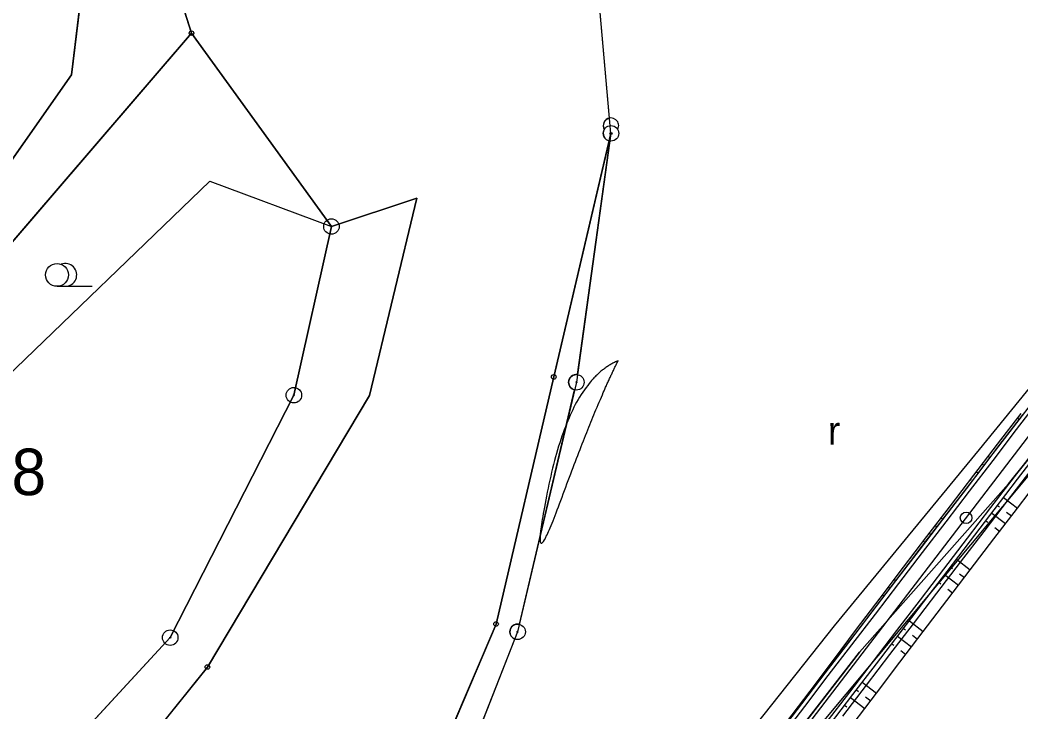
# Model space of a CAD drawing. Extents: x -495905 to -478420, y -1113297 to -1107716.
# Drawn here: x -479535.1 to -479405.8, y -1111315 to -1111225.6 of the extents above; entities that cross this region are included whole.
import ezdxf

# ---------------------------------------------------------------- set-up
doc = ezdxf.new("R2010")
doc.units = 0
for name, color, linetype in [('03_PC_OBJEKTY_NÁVRH_PR', 7, 'Continuous'), ('2D_VRSTEVNICE', 7, 'Continuous'), ('C5_HATCH_SLOPE_L', 7, 'Continuous'), ('C5_HATCH_SLOPE_R', 7, 'Continuous'), ('C5_HECTOMETRY', 7, 'Continuous'), ('C5_HRANA_TELESO', 7, 'Continuous'), ('C5_KORUNA', 7, 'Continuous'), ('C5_OSA', 7, 'Continuous'), ('C5_PRIKOP', 7, 'Continuous'), ('C5_ZPEVKRAJ', 7, 'Continuous'), ('LES', 7, 'Continuous'), ('ttp', 7, 'Continuous'), ('VODNÍ PLOCHY', 7, 'Continuous'), ('zamereni', 7, 'Continuous'), ('ZELEN MIMO LES', 7, 'Continuous')]:
    doc.layers.add(name, color=color, linetype=linetype)

msp = doc.modelspace()

# ---------------------------------------------------------------- linework, layer by layer
at = {"layer": '03_PC_OBJEKTY_NÁVRH_PR'}
msp.add_lwpolyline([(-479531.54, -1111424.41), (-479474.18, -1111378.38), (-479432.34, -1111317.36), (-479344, -1111211.55), (-479353.5, -1111203.44), (-479247.26, -1111064.93), (-479015.8, -1110808.69), (-478957.84, -1110729.54), (-478938.65, -1110719.95), (-478881.29, -1110714.35), (-478867.9, -1110714.75)], dxfattribs=at)
at = {"layer": '2D_VRSTEVNICE'}
msp.add_open_spline([(-479457.88, -1111269.62), (-479460.71, -1111275.24), (-479469.69, -1111299.66), (-479464.09, -1111272.2), (-479457.88, -1111269.62)], degree=2, dxfattribs=at)
at = {"layer": 'C5_HATCH_SLOPE_L'}
for p, q in [((-479406.18, -1111277.11), (-479406.3, -1111277.02)), ((-479406.05, -1111277.21), (-479406.06, -1111277.21)), ((-479409.85, -1111282.17), (-479410.1, -1111281.98)), ((-479410.74, -1111283.07), (-479410.86, -1111282.98)), ((-479410.61, -1111283.16), (-479410.62, -1111283.16)), ((-479411.37, -1111284.16), (-479411.62, -1111283.97)), ((-479412.26, -1111285.05), (-479412.38, -1111284.96)), ((-479412.13, -1111285.15), (-479412.14, -1111285.15)), ((-479415.93, -1111290.11), (-479416.17, -1111289.93)), ((-479416.82, -1111291.01), (-479416.93, -1111290.92)), ((-479416.69, -1111291.1), (-479416.69, -1111291.1)), ((-479417.45, -1111292.1), (-479417.69, -1111291.91)), ((-479418.34, -1111292.99), (-479418.45, -1111292.9)), ((-479418.21, -1111293.09), (-479418.21, -1111293.09)), ((-479422.89, -1111298.95), (-479423, -1111298.87)), ((-479422.01, -1111298.05), (-479422.25, -1111297.87)), ((-479423.53, -1111300.04), (-479423.75, -1111299.86)), ((-479422.77, -1111299.04), (-479422.77, -1111299.04)), ((-479424.4, -1111300.94), (-479424.51, -1111300.86)), ((-479424.29, -1111301.03), (-479424.29, -1111301.03)), ((-479428.09, -1111305.99), (-479428.27, -1111305.85)), ((-479429.61, -1111307.98), (-479429.78, -1111307.85)), ((-479428.94, -1111306.91), (-479429.02, -1111306.85)), ((-479428.85, -1111306.99), (-479428.85, -1111306.98)), ((-479430.45, -1111308.91), (-479430.53, -1111308.85)), ((-479430.37, -1111308.97), (-479430.37, -1111308.97)), ((-479434.17, -1111313.93), (-479434.29, -1111313.84)), ((-479434.99, -1111314.88), (-479435.05, -1111314.83)), ((-479434.92, -1111314.93), (-479434.93, -1111314.92))]:
    msp.add_line(p, q, dxfattribs=at)
at = {"layer": 'C5_HATCH_SLOPE_R'}
for p, q in [((-479408.11, -1111287.29), (-479406.31, -1111288.67)), ((-479408.87, -1111288.29), (-479408.6, -1111288.49)), ((-479409.63, -1111289.28), (-479407.84, -1111290.65)), ((-479407.71, -1111289.18), (-479407.07, -1111289.66)), ((-479410.39, -1111290.27), (-479410.12, -1111290.47)), ((-479409.23, -1111291.16), (-479408.6, -1111291.64)), ((-479414.95, -1111296.23), (-479414.68, -1111296.43)), ((-479414.18, -1111295.24), (-479412.4, -1111296.6)), ((-479415.71, -1111297.22), (-479413.91, -1111298.59)), ((-479413.79, -1111297.12), (-479413.15, -1111297.6)), ((-479416.47, -1111298.21), (-479416.2, -1111298.42)), ((-479415.3, -1111299.1), (-479414.67, -1111299.59)), ((-479420.26, -1111303.18), (-479418.46, -1111304.56)), ((-479421.78, -1111305.16), (-479419.97, -1111306.55)), ((-479421.02, -1111304.17), (-479420.76, -1111304.37)), ((-479419.85, -1111305.06), (-479419.21, -1111305.55)), ((-479422.54, -1111306.15), (-479422.28, -1111306.36)), ((-479421.37, -1111307.05), (-479420.73, -1111307.54)), ((-479426.34, -1111311.12), (-479424.51, -1111312.52)), ((-479427.86, -1111313.1), (-479426.01, -1111314.52)), ((-479427.1, -1111312.11), (-479426.84, -1111312.31)), ((-479425.92, -1111313.02), (-479425.26, -1111313.52)), ((-479428.62, -1111314.09), (-479428.36, -1111314.3))]:
    msp.add_line(p, q, dxfattribs=at)
at = {"layer": 'C5_HECTOMETRY'}
msp.add_circle((-479412.93, -1111289.9), 0.75, dxfattribs=at)
at = {"layer": 'C5_HRANA_TELESO'}
for p, q in [((-479408.88, -1111280.41), (-479405.84, -1111276.43)), ((-479411.92, -1111284.38), (-479408.88, -1111280.41)), ((-479414.96, -1111288.35), (-479411.92, -1111284.38)), ((-479406.31, -1111288.67), (-479403.27, -1111284.7)), ((-479417.99, -1111292.32), (-479414.96, -1111288.35)), ((-479409.37, -1111292.63), (-479406.31, -1111288.67)), ((-479421.03, -1111296.29), (-479417.99, -1111292.32)), ((-479412.4, -1111296.6), (-479409.37, -1111292.63)), ((-479424.05, -1111300.28), (-479421.03, -1111296.29)), ((-479415.43, -1111300.58), (-479412.4, -1111296.6)), ((-479427.07, -1111304.27), (-479424.05, -1111300.28)), ((-479418.46, -1111304.56), (-479415.43, -1111300.58)), ((-479430.07, -1111308.26), (-479427.07, -1111304.27)), ((-479421.49, -1111308.54), (-479418.46, -1111304.56)), ((-479433.08, -1111312.26), (-479430.07, -1111308.26)), ((-479424.51, -1111312.52), (-479421.49, -1111308.54)), ((-479436.1, -1111316.24), (-479433.08, -1111312.26)), ((-479427.52, -1111316.51), (-479424.51, -1111312.52))]:
    msp.add_line(p, q, dxfattribs=at)
at = {"layer": 'C5_KORUNA'}
for p, q in [((-479406.81, -1111278.2), (-479403.77, -1111274.23)), ((-479409.85, -1111282.17), (-479406.81, -1111278.2)), ((-479412.89, -1111286.14), (-479409.85, -1111282.17)), ((-479406.28, -1111284.91), (-479403.24, -1111280.94)), ((-479409.32, -1111288.88), (-479406.28, -1111284.91)), ((-479415.93, -1111290.11), (-479412.89, -1111286.14)), ((-479412.36, -1111292.85), (-479409.32, -1111288.88)), ((-479418.97, -1111294.08), (-479415.93, -1111290.11)), ((-479415.4, -1111296.82), (-479412.36, -1111292.85)), ((-479422.01, -1111298.05), (-479418.97, -1111294.08)), ((-479418.43, -1111300.79), (-479415.4, -1111296.82)), ((-479425.05, -1111302.02), (-479422.01, -1111298.05)), ((-479421.47, -1111304.76), (-479418.43, -1111300.79)), ((-479428.09, -1111305.99), (-479425.05, -1111302.02)), ((-479424.51, -1111308.73), (-479421.47, -1111304.76)), ((-479431.13, -1111309.96), (-479428.09, -1111305.99)), ((-479427.55, -1111312.7), (-479424.51, -1111308.73)), ((-479434.17, -1111313.93), (-479431.13, -1111309.96)), ((-479430.59, -1111316.67), (-479427.55, -1111312.7)), ((-479437.2, -1111317.9), (-479434.17, -1111313.93))]:
    msp.add_line(p, q, dxfattribs=at)
at = {"layer": 'C5_OSA'}
msp.add_line((-479472.65, -1111367.92), (-479250.4, -1111077.57), dxfattribs=at)
at = {"layer": 'C5_PRIKOP'}
for p, q in [((-479408.65, -1111280.58), (-479405.61, -1111276.61)), ((-479411.69, -1111284.55), (-479408.65, -1111280.58)), ((-479414.73, -1111288.52), (-479411.69, -1111284.55)), ((-479407.58, -1111287.7), (-479404.54, -1111283.73)), ((-479417.77, -1111292.49), (-479414.73, -1111288.52)), ((-479410.62, -1111291.67), (-479407.58, -1111287.7)), ((-479420.81, -1111296.46), (-479417.77, -1111292.49)), ((-479413.66, -1111295.64), (-479410.62, -1111291.67)), ((-479416.7, -1111299.61), (-479413.66, -1111295.64)), ((-479423.85, -1111300.43), (-479420.81, -1111296.46)), ((-479419.73, -1111303.58), (-479416.7, -1111299.61)), ((-479426.88, -1111304.41), (-479423.85, -1111300.43)), ((-479422.77, -1111307.55), (-479419.73, -1111303.58)), ((-479429.92, -1111308.38), (-479426.88, -1111304.41)), ((-479425.81, -1111311.52), (-479422.77, -1111307.55)), ((-479432.96, -1111312.34), (-479429.92, -1111308.38)), ((-479428.85, -1111315.49), (-479425.81, -1111311.52)), ((-479436, -1111316.32), (-479432.96, -1111312.34))]:
    msp.add_line(p, q, dxfattribs=at)
at = {"layer": 'C5_ZPEVKRAJ'}
for p, q in [((-479406.42, -1111278.5), (-479403.38, -1111274.53)), ((-479409.46, -1111282.48), (-479406.42, -1111278.5)), ((-479406.68, -1111284.6), (-479403.64, -1111280.63)), ((-479412.49, -1111286.45), (-479409.46, -1111282.48)), ((-479409.72, -1111288.57), (-479406.68, -1111284.6)), ((-479415.53, -1111290.42), (-479412.49, -1111286.45)), ((-479412.75, -1111292.54), (-479409.72, -1111288.57)), ((-479418.57, -1111294.39), (-479415.53, -1111290.42)), ((-479415.79, -1111296.51), (-479412.75, -1111292.54)), ((-479421.61, -1111298.36), (-479418.57, -1111294.39)), ((-479418.83, -1111300.48), (-479415.79, -1111296.51)), ((-479424.65, -1111302.33), (-479421.61, -1111298.36)), ((-479421.87, -1111304.45), (-479418.83, -1111300.48)), ((-479427.69, -1111306.3), (-479424.65, -1111302.33)), ((-479424.91, -1111308.42), (-479421.87, -1111304.45)), ((-479430.73, -1111310.27), (-479427.69, -1111306.3)), ((-479427.95, -1111312.39), (-479424.91, -1111308.42)), ((-479433.77, -1111314.24), (-479430.73, -1111310.27)), ((-479430.99, -1111316.36), (-479427.95, -1111312.39)), ((-479436.81, -1111318.21), (-479433.77, -1111314.24))]:
    msp.add_line(p, q, dxfattribs=at)
at = {"layer": 'LES'}
for points in [[(-479524.8, -1111202.65), (-479528.49, -1111232.7), (-479546.97, -1111259.02), (-479609.63, -1111320.68), (-479622.73, -1111329.09), (-479651.74, -1111349.45), (-479668.78, -1111362.47), (-479685.69, -1111378.5), (-479699.44, -1111396.94), (-479714.54, -1111416.66), (-479750.12, -1111421.34), (-479752.5, -1111448.47), (-479756.44, -1111465.61), (-479766.14, -1111484.05), (-479776.86, -1111490.61), (-479784.08, -1111495.15), (-479795.96, -1111500.75), (-479803.47, -1111498.6), (-479812.53, -1111482.7), (-479824.95, -1111467.11), (-479838.51, -1111451.4), (-479843.45, -1111455.97), (-479878.55, -1111479.62), (-479914.07, -1111501.69)], [(-479746.66, -1111429.4), (-479710.99, -1111423.24), (-479694.47, -1111402.46), (-479680.21, -1111388.04), (-479662.61, -1111370.74), (-479645.05, -1111357.86), (-479617.14, -1111334.83), (-479593.18, -1111320.95), (-479556.47, -1111277.92), (-479512.98, -1111227.33), (-479519.21, -1111207.72)]]:
    msp.add_lwpolyline(points, dxfattribs=at)
at = {"layer": 'ttp'}
for points in [[(-479914.07, -1111501.69), (-479878.55, -1111479.62), (-479843.45, -1111455.97), (-479838.51, -1111451.4), (-479824.95, -1111467.11), (-479812.53, -1111482.7), (-479803.47, -1111498.6), (-479795.96, -1111500.75), (-479784.08, -1111495.15), (-479776.86, -1111490.61), (-479766.14, -1111484.05), (-479756.44, -1111465.61), (-479752.5, -1111448.47), (-479750.12, -1111421.34), (-479714.54, -1111416.66), (-479699.44, -1111396.94), (-479685.69, -1111378.5), (-479668.78, -1111362.47), (-479651.74, -1111349.45), (-479622.73, -1111329.09), (-479609.63, -1111320.68), (-479546.97, -1111259.02), (-479528.49, -1111232.7), (-479524.8, -1111202.65)], [(-479350.98, -1111216.35), (-479383.26, -1111255.34), (-479407.48, -1111285.5), (-479426.71, -1111307.26), (-479436.4, -1111319.76), (-479451.58, -1111339.74), (-479467.58, -1111363.01), (-479477.66, -1111376.73), (-479486.72, -1111387.61), (-479477.05, -1111378.1), (-479462.79, -1111362.62), (-479449.54, -1111349.22), (-479443.28, -1111343.78), (-479437.21, -1111340.13), (-479408.91, -1111330.15), (-479389.68, -1111324.27), (-479367.69, -1111319.65), (-479349.81, -1111308.72), (-479339.6, -1111295.21), (-479317.34, -1111269.25), (-479312.24, -1111260.04), (-479296.3, -1111248.95), (-479270.68, -1111218.7)], [(-479737.04, -1111542.57), (-479722.49, -1111529.88), (-479712.01, -1111512.51), (-479680.96, -1111446.45), (-479664.56, -1111420.28), (-479639.05, -1111396.92), (-479587.44, -1111373.34), (-479543.2, -1111335.08), (-479515.73, -1111305.37), (-479499.76, -1111274.07), (-479494.91, -1111252.29), (-479512.98, -1111227.33), (-479556.47, -1111277.92), (-479593.18, -1111320.95), (-479617.14, -1111334.83), (-479645.05, -1111357.86), (-479662.61, -1111370.74), (-479680.21, -1111388.04), (-479694.47, -1111402.46), (-479710.99, -1111423.24), (-479746.66, -1111429.4)]]:
    msp.add_lwpolyline(points, dxfattribs=at)
at = {"layer": 'VODNÍ PLOCHY'}
for points in [[(-479458.98, -1111238.29), (-479461.61, -1111208.53), (-479467.91, -1111184.27), (-479478.41, -1111149.98)], [(-479519.21, -1111207.72), (-479512.98, -1111227.33), (-479494.91, -1111252.29), (-479483.87, -1111248.61), (-479490, -1111274.12), (-479510.92, -1111309.16), (-479537.33, -1111341.97), (-479586.58, -1111376.4), (-479636.13, -1111400.73), (-479661.28, -1111423.76), (-479675.82, -1111449.04), (-479708.76, -1111513.89), (-479719.13, -1111532.95), (-479734.23, -1111546.43), (-479763.05, -1111559.8), (-479867.72, -1111580.39), (-479887.11, -1111587.29), (-479901.57, -1111597.25), (-479910.93, -1111610.19), (-479919.11, -1111625.77)], [(-479715.95, -1111559.84), (-479705.9, -1111550.01), (-479686.32, -1111523.12), (-479678.47, -1111506.3), (-479649.94, -1111446.95), (-479631.7, -1111424.73), (-479615.49, -1111414.94), (-479544.51, -1111387.73), (-479525.48, -1111376.2), (-479494.51, -1111344.32), (-479482.26, -1111323.84), (-479473.65, -1111303.61), (-479466.19, -1111271.71), (-479459.03, -1111241.24)]]:
    msp.add_lwpolyline(points, dxfattribs=at)
msp.add_arc((-479458.8, -1111240.27), 1, 150.0419, 256.7371, dxfattribs=at)
msp.add_ellipse((-479458.8, -1111239.27), major_axis=(0, -1), ratio=0.999955, start_param=3.318195, end_param=5.236518, dxfattribs=at)
at = {"layer": 'zamereni'}
for p, q in [((-479528.49, -1111232.7), (-479524.8, -1111202.65)), ((-479519.21, -1111207.72), (-479512.98, -1111227.33)), ((-479458.8, -1111240.27), (-479461.61, -1111208.53)), ((-479556.47, -1111277.92), (-479512.98, -1111227.33)), ((-479512.98, -1111227.33), (-479494.91, -1111252.29)), ((-479528.49, -1111232.7), (-479546.97, -1111259.02)), ((-479466.19, -1111271.71), (-479458.8, -1111240.27)), ((-479458.8, -1111240.27), (-479463.27, -1111272.4)), ((-479547.77, -1111282.19), (-479510.63, -1111246.43)), ((-479510.63, -1111246.43), (-479494.91, -1111252.29)), ((-479483.87, -1111248.61), (-479494.91, -1111252.29)), ((-479490, -1111274.12), (-479483.87, -1111248.61)), ((-479494.91, -1111252.29), (-479499.76, -1111274.07)), ((-479388.12, -1111252.68), (-479411.26, -1111281.1)), ((-479407.48, -1111285.5), (-479383.26, -1111255.34)), ((-479530.35, -1111260.01), (-479525.82, -1111260.01)), ((-479473.65, -1111303.61), (-479466.19, -1111271.71)), ((-479463.27, -1111272.4), (-479470.86, -1111304.62)), ((-479499.76, -1111274.07), (-479515.73, -1111305.37)), ((-479510.92, -1111309.16), (-479490, -1111274.12)), ((-479411.26, -1111281.1), (-479429.96, -1111303.86)), ((-479426.71, -1111307.26), (-479407.48, -1111285.5)), ((-479482.26, -1111323.84), (-479473.65, -1111303.61)), ((-479429.96, -1111303.86), (-479440.07, -1111316.56)), ((-479515.73, -1111305.37), (-479543.2, -1111335.08)), ((-479470.86, -1111304.62), (-479479.36, -1111326.19)), ((-479436.4, -1111319.76), (-479426.71, -1111307.26)), ((-479537.33, -1111341.97), (-479510.92, -1111309.16))]:
    msp.add_line(p, q, dxfattribs=at)
for centre, radius in [((-479512.98, -1111227.33), 0.3), ((-479494.91, -1111252.29), 1), ((-479494.91, -1111252.29), 0.0655), ((-479530.35, -1111258.54), 1.47), ((-479466.19, -1111271.71), 0.3), ((-479463.27, -1111272.4), 1), ((-479499.76, -1111274.07), 1), ((-479463.27, -1111272.4), 0.0655), ((-479499.76, -1111274.07), 0.0655), ((-479473.65, -1111303.61), 0.3), ((-479470.86, -1111304.62), 1), ((-479515.73, -1111305.37), 1), ((-479515.73, -1111305.37), 0.0655), ((-479470.86, -1111304.62), 0.0655), ((-479510.92, -1111309.16), 0.3)]:
    msp.add_circle(centre, radius, dxfattribs=at)
msp.add_arc((-479529.28, -1111258.54), 1.47, 270, 111.324, dxfattribs=at)
msp.add_ellipse((-479458.8, -1111239.27), major_axis=(0, -1), ratio=0.999955, start_param=1.047987, end_param=5.236518, dxfattribs=at)
for major_axis in [(0, -1), (0, -0.133)]:
    msp.add_ellipse((-479458.8, -1111240.27), major_axis=major_axis, ratio=0.999955, dxfattribs=at)
at = {"layer": 'ZELEN MIMO LES'}
for points in [[(-479459.03, -1111241.24), (-479466.19, -1111271.71), (-479473.65, -1111303.61), (-479482.26, -1111323.84), (-479494.51, -1111344.32), (-479525.48, -1111376.2), (-479544.51, -1111387.73), (-479615.49, -1111414.94), (-479631.7, -1111424.73), (-479649.94, -1111446.95), (-479678.47, -1111506.3), (-479686.32, -1111523.12), (-479675.82, -1111508.7)], [(-479463.13, -1111271.41), (-479458.94, -1111241.26)], [(-479470.63, -1111303.65), (-479463.5, -1111273.37)], [(-479478.99, -1111325.26), (-479471.23, -1111305.55)]]:
    msp.add_lwpolyline(points, dxfattribs=at)
for centre, start, end in [((-479458.8, -1111240.27), 256.7371, 262.043), ((-479463.27, -1111272.4), 82.0797, 180), ((-479463.27, -1111272.4), 180, 256.7446), ((-479470.86, -1111304.62), 76.7446, 180), ((-479470.86, -1111304.62), 180, 248.4923)]:
    msp.add_arc(centre, 1, start, end, dxfattribs=at)

# ---------------------------------------------------------------- texts
at = {"layer": 'zamereni'}
for s, height, p in [('r', 3.6, (-479430.78, -1111280.44)), ('518', 6, (-479545.15, -1111286.97))]:
    msp.add_text(s, height=height, dxfattribs=at).set_placement(p)

doc.saveas('drawing.dxf')
